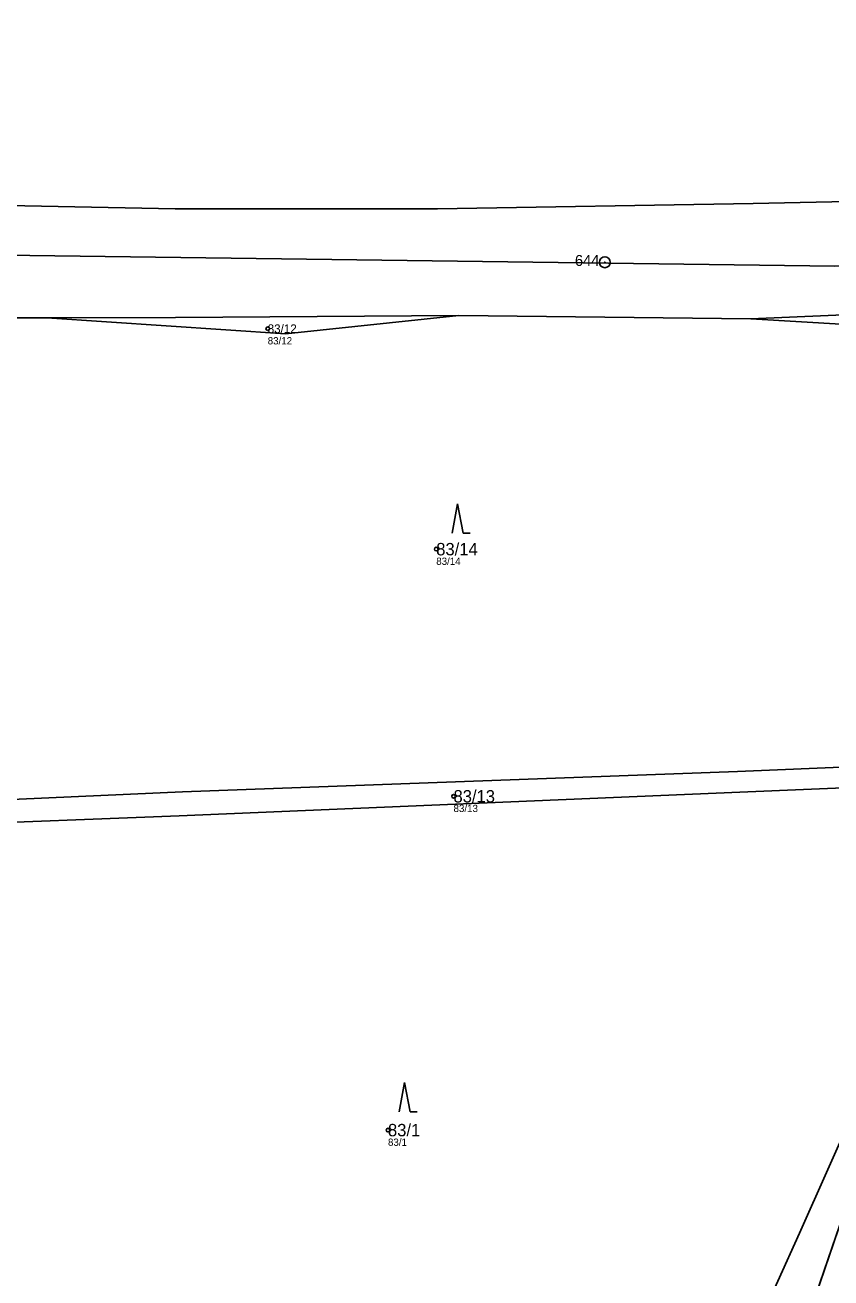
# Model space of a CAD drawing. Extents: x -734504 to -730695, y -1027923 to -1024502.
# Drawn here: x -731719.2 to -731608.6, y -1026155.5 to -1025983.6 of the extents above; entities that cross this region are included whole.
import ezdxf

# ---------------------------------------------------------------- set-up
doc = ezdxf.new("R2010")
doc.units = 0
for name, color, linetype in [('Definiční body', 7, 'Continuous'), ('Hranice parcel', 7, 'Continuous'), ('Parcelní čísla', 7, 'Continuous'), ('Polygon parcely', 7, 'Continuous'), ('Vnitřní kresba', 7, 'Continuous'), ('Značky bodu BP', 7, 'Continuous'), ('Značky kultur', 7, 'Continuous')]:
    doc.layers.add(name, color=color, linetype=linetype)

msp = doc.modelspace()

# ---------------------------------------------------------------- linework, layer by layer
at = {"layer": 'Definiční body'}
for centre in [(-731685.89, -1026025.3), (-731662.77, -1026055.55), (-731660.4, -1026089.46), (-731669.39, -1026135.26)]:
    msp.add_circle(centre, 0.25, dxfattribs=at)
at = {"layer": 'Hranice parcel'}
for p, q in [((-731659.65, -1026023.51), (-731619.6, -1026023.97)), ((-731603.21, -1026135.95), (-731612.63, -1026163.52))]:
    msp.add_line(p, q, dxfattribs=at)
for points in [[(-731897.94, -1025983.64), (-731862.07, -1025991.44), (-731847.22, -1025994.8), (-731827.82, -1025997.98), (-731799.13, -1026001.29), (-731775.22, -1026003.63), (-731763.84, -1026004.82), (-731742.5, -1026007.73), (-731730.75, -1026008.23), (-731698.59, -1026008.86), (-731662.59, -1026008.85), (-731619.31, -1026008.12), (-731589.11, -1026007.48), (-731575.19, -1026006.86), (-731508.93, -1026003.54), (-731470.15, -1026002.29), (-731442.98, -1026001.65), (-731406.79, -1026000.22), (-731383.28, -1026000.92)], [(-731732.07, -1026023.98), (-731729.55, -1026023.95), (-731727.03, -1026023.83), (-731716.21, -1026023.81)], [(-731716.21, -1026023.81), (-731683.44, -1026026), (-731659.65, -1026023.51)], [(-731716.21, -1026023.81), (-731698.55, -1026023.77), (-731659.65, -1026023.51)], [(-731619.6, -1026023.97), (-731594.13, -1026022.85), (-731575.33, -1026023.13)], [(-731575.33, -1026023.13), (-731606.51, -1026024.73), (-731619.6, -1026023.97)], [(-731589.71, -1026084.72), (-731621.46, -1026086.04), (-731697.6, -1026088.85), (-731731.22, -1026090.36)], [(-731590.53, -1026087.6), (-731621.14, -1026088.91), (-731698.05, -1026092.16), (-731731.15, -1026093.41)], [(-731630.9, -1026187.05), (-731624.84, -1026175.76), (-731612.94, -1026149.38), (-731601.66, -1026124.02), (-731597.25, -1026108.98), (-731592.25, -1026093.83), (-731590.53, -1026087.6)]]:
    msp.add_lwpolyline(points, dxfattribs=at)
at = {"layer": 'Polygon parcely'}
for points in [[(-731383.28, -1026000.92), (-731406.79, -1026000.22), (-731442.98, -1026001.65), (-731470.15, -1026002.29), (-731508.93, -1026003.54), (-731575.19, -1026006.86), (-731589.11, -1026007.48), (-731619.31, -1026008.12), (-731662.59, -1026008.85), (-731698.59, -1026008.86), (-731730.75, -1026008.23), (-731742.5, -1026007.73), (-731763.84, -1026004.82), (-731775.22, -1026003.63), (-731799.13, -1026001.29), (-731827.82, -1025997.98), (-731847.22, -1025994.8), (-731862.07, -1025991.44), (-731897.94, -1025983.64)], [(-731897.94, -1025983.64), (-731862.07, -1025991.44), (-731847.22, -1025994.8), (-731827.82, -1025997.98), (-731799.13, -1026001.29), (-731775.22, -1026003.63), (-731763.84, -1026004.82), (-731742.5, -1026007.73), (-731730.75, -1026008.23), (-731698.59, -1026008.86), (-731662.59, -1026008.85), (-731619.31, -1026008.12), (-731589.11, -1026007.48), (-731575.19, -1026006.86), (-731508.93, -1026003.54), (-731470.15, -1026002.29), (-731442.98, -1026001.65), (-731406.79, -1026000.22), (-731383.28, -1026000.92)], [(-731727.03, -1026023.83), (-731716.21, -1026023.81), (-731698.55, -1026023.77), (-731659.65, -1026023.51), (-731619.6, -1026023.97), (-731594.13, -1026022.85), (-731575.33, -1026023.13), (-731573.67, -1026023.16), (-731528.93, -1026021.11), (-731500.93, -1026018.8), (-731481.39, -1026018.12), (-731473.47, -1026018.47), (-731471.55, -1026018.36), (-731469.07, -1026018.22), (-731461.25, -1026017.78), (-731449.48, -1026016.71), (-731442.63, -1026016.08), (-731416.63, -1026016), (-731350.25, -1026014.24)]]:
    msp.add_lwpolyline(points, dxfattribs=at)
for points in [[(-731582.94, -1026055.26), (-731579.95, -1026044.53), (-731575.33, -1026023.13), (-731606.51, -1026024.73), (-731619.6, -1026023.97), (-731659.65, -1026023.51), (-731683.44, -1026026), (-731716.21, -1026023.81), (-731727.03, -1026023.83), (-731729.55, -1026023.95), (-731732.07, -1026023.98), (-731732.01, -1026034.57), (-731732.67, -1026049.28), (-731731.29, -1026087.21), (-731731.22, -1026090.36), (-731697.6, -1026088.85), (-731621.46, -1026086.04), (-731589.71, -1026084.72)], [(-731716.21, -1026023.81), (-731683.44, -1026026), (-731659.65, -1026023.51), (-731698.55, -1026023.77)], [(-731575.33, -1026023.13), (-731594.13, -1026022.85), (-731619.6, -1026023.97), (-731606.51, -1026024.73)], [(-731579.95, -1026044.53), (-731582.94, -1026055.26), (-731589.71, -1026084.72), (-731590.53, -1026087.6), (-731592.25, -1026093.83), (-731597.25, -1026108.98), (-731601.66, -1026124.02), (-731612.94, -1026149.38), (-731624.84, -1026175.76), (-731630.9, -1026187.05), (-731626.73, -1026188.13), (-731621.32, -1026178.95), (-731612.63, -1026163.52), (-731603.21, -1026135.95), (-731592.44, -1026109.38), (-731585.19, -1026086.68), (-731578.73, -1026066.7), (-731575.78, -1026044.62)], [(-731621.46, -1026086.04), (-731697.6, -1026088.85), (-731731.22, -1026090.36), (-731731.15, -1026093.41), (-731698.05, -1026092.16), (-731621.14, -1026088.91), (-731590.53, -1026087.6), (-731589.71, -1026084.72)], [(-731612.94, -1026149.38), (-731601.66, -1026124.02), (-731597.25, -1026108.98), (-731592.25, -1026093.83), (-731590.53, -1026087.6), (-731621.14, -1026088.91), (-731698.05, -1026092.16), (-731731.15, -1026093.41), (-731729.6, -1026159.46), (-731684.57, -1026173.9), (-731652.47, -1026184.25), (-731635.03, -1026188.69), (-731632.44, -1026189.52), (-731630.9, -1026187.05), (-731624.84, -1026175.76)], [(-731603.21, -1026135.95), (-731612.63, -1026163.52), (-731608.08, -1026163.26), (-731600.95, -1026151.92), (-731596.66, -1026135.55)]]:
    msp.add_lwpolyline(points, close=True, dxfattribs=at)
at = {"layer": 'Vnitřní kresba'}
msp.add_lwpolyline([(-731739.28, -1026015), (-731608.1, -1026016.73), (-731451.32, -1026007.24), (-731364.57, -1026008.08), (-731305.14, -1026012.49), (-731265.75, -1026016.16), (-731249.68, -1026018.55), (-731220.78, -1026024.33), (-731170.26, -1026039.02), (-731127.3, -1026055.65), (-731100.51, -1026067.24), (-731081.11, -1026075.58), (-731070.69, -1026082.31), (-731018.8, -1026119.92), (-730984.01, -1026148.82)], dxfattribs=at)
at = {"layer": 'Značky bodu BP'}
for radius in [0.75, 0.03]:
    msp.add_circle((-731639.64, -1026016.19), radius, dxfattribs=at)
at = {"layer": 'Značky kultur'}
for p, q in [((-731659.85, -1026049.35), (-731660.6, -1026053.35)), ((-731659.1, -1026053.35), (-731659.85, -1026049.35)), ((-731659.1, -1026053.35), (-731658.1, -1026053.35)), ((-731667.12, -1026128.74), (-731667.87, -1026132.74)), ((-731666.37, -1026132.74), (-731667.12, -1026128.74)), ((-731666.37, -1026132.74), (-731665.37, -1026132.74))]:
    msp.add_line(p, q, dxfattribs=at)

# ---------------------------------------------------------------- texts
at = {"layer": 'Definiční body'}
for s, p in [('83/12', (-731685.89, -1026027.46)), ('83/14', (-731662.77, -1026057.71)), ('83/13', (-731660.4, -1026091.62)), ('83/1', (-731669.39, -1026137.42))]:
    msp.add_text(s, height=1, dxfattribs=at).set_placement(p)
at = {"layer": 'Parcelní čísla'}
for s, height, p in [('83/12', 1.19, (-731685.89, -1026025.9)), ('83/14', 1.7, (-731662.77, -1026056.4)), ('83/13', 1.7, (-731660.4, -1026090.31)), ('83/1', 1.7, (-731669.39, -1026136.11))]:
    msp.add_text(s, height=height, dxfattribs=at).set_placement(p)
at = {"layer": 'Značky bodu BP'}
msp.add_text('644', height=1.5, dxfattribs=at).set_placement((-731643.74, -1026016.69))

doc.saveas('drawing.dxf')
